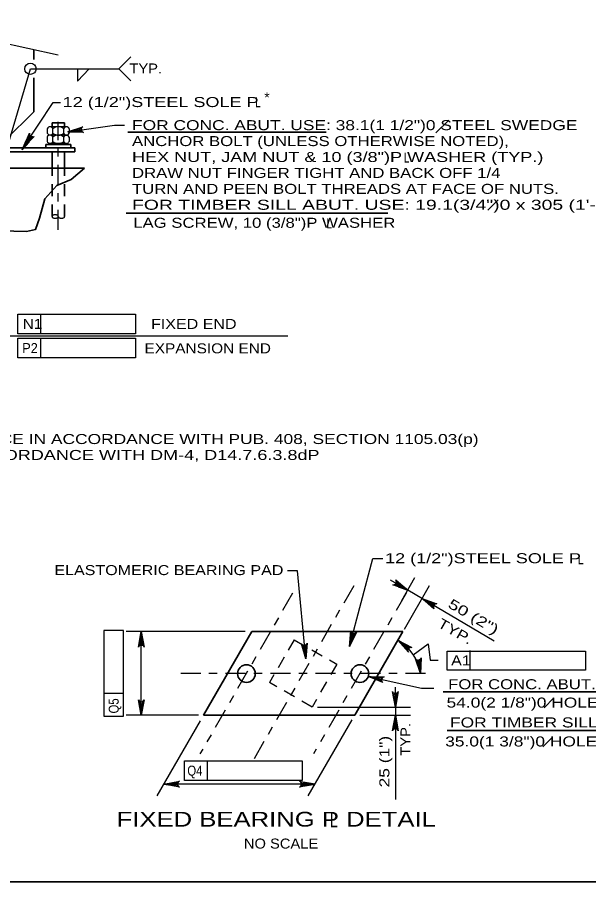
# Model space of a CAD drawing. Extents: x -11 to 79, y -154 to 0.
# Drawn here: x 50.41 to 57.27, y -21.25 to -10.87 of the extents above; entities that cross this region are included whole.
import ezdxf
from ezdxf.enums import TextEntityAlignment as Align

# ---------------------------------------------------------------- set-up
doc = ezdxf.new("R2010")
doc.units = 0
doc.header["$LTSCALE"] = 0.048
doc.linetypes.add('DOT_DASHED', pattern=[7.7, 5, -1.2, 0.3, -1.2])
doc.linetypes.add('MEDIUM_DASHED', pattern=[4.5, 3, -1.5])
for name, color, linetype, lineweight in [('1', 7, 'Continuous', 25), ('3', 7, 'Continuous', 25), ('4', 7, 'Continuous', 25), ('8', 7, 'Continuous', 35)]:
    doc.layers.add(name, color=color, linetype=linetype, lineweight=lineweight)

msp = doc.modelspace()

# ---------------------------------------------------------------- hatches: boundary and pattern name
at = {"layer": '4'}
for points in [[(51.13767, -12.24767), (51.13217, -12.20808), (51.01608, -12.24458)], [(50.51783, -12.34858), (50.55133, -12.37042), (50.469, -12.46)], [(55.00483, -17.67292), (54.98483, -17.70758), (55.09883, -17.75008)], [(55.38342, -17.89092), (55.36342, -17.92558), (55.26942, -17.84833)], [(51.91925, -18.36575), (51.87925, -18.36575), (51.89925, -18.24575)], [(54.452, -18.30983), (54.41333, -18.29967), (54.40217, -18.42075)], [(53.88167, -18.44358), (53.84192, -18.44742), (53.87317, -18.565)], [(54.74717, -18.79092), (54.73858, -18.83), (54.62567, -18.78467)], [(54.97042, -19.0325), (54.93042, -19.0325), (54.95042, -19.1525)], [(51.91925, -19.131), (51.87925, -19.131), (51.89925, -19.251)], [(54.97042, -19.371), (54.93042, -19.371), (54.95042, -19.251)], [(52.29067, -20.05883), (52.29067, -20.09883), (52.17067, -20.07883)], [(53.865, -20.05883), (53.865, -20.09883), (53.985, -20.07883)]]:
    msp.add_hatch(color=256, dxfattribs=at).paths.add_polyline_path(points)

# ---------------------------------------------------------------- linework, layer by layer
at = {"layer": '1', "lineweight": 35}
msp.add_lwpolyline([(35.75, -21.25), (67.25, -21.25), (67.25, -0.75), (35.75, -0.75)], close=True, dxfattribs=at)
at = {"layer": '3', "lineweight": 35}
for p, q in [((50.60742, -11.379), (50.60742, -11.25842)), ((50.60742, -12.006), (50.60742, -11.59783)), ((50.82767, -12.18525), (50.82767, -12.13892)), ((50.97767, -12.13925), (50.82767, -12.13892)), ((50.97767, -12.18558), (50.97767, -12.13925)), ((48.60233, -12.43742), (51.0995, -12.43742)), ((50.75308, -12.39808), (51.05225, -12.39808)), ((50.75308, -12.43742), (50.75308, -12.39808)), ((50.82767, -12.39808), (50.82767, -12.38525)), ((50.97767, -12.39808), (50.97767, -12.38558)), ((51.05225, -12.43742), (51.05225, -12.39808)), ((51.0995, -12.48467), (51.0995, -12.43742)), ((48.60233, -12.48467), (51.0995, -12.48467)), ((50.82767, -12.68158), (50.82767, -12.48467)), ((50.97767, -12.68158), (50.97767, -12.48467)), ((48.33708, -12.68158), (51.21767, -12.68158)), ((53.22625, -18.24575), (52.64742, -19.251)), ((55.04058, -18.24575), (53.22625, -18.24575)), ((55.04058, -18.24575), (54.46167, -19.251)), ((54.46167, -19.251), (52.64742, -19.251))]:
    msp.add_line(p, q, dxfattribs=at)
at = {"layer": '3', "linetype": 'DOT_DASHED'}
for p, q in [((50.90267, -13.42392), (50.90267, -12.1265)), ((54.45025, -17.6955), (53.23408, -19.8075)), ((53.71475, -17.78683), (52.60383, -19.716)), ((55.07767, -17.78683), (53.96675, -19.716))]:
    msp.add_line(p, q, dxfattribs=at)
at = {"layer": '3'}
for p, q in [((50.76925, -12.20833), (50.76917, -12.26192)), ((51.00133, -12.18558), (50.80217, -12.18517)), ((50.83708, -12.26208), (50.83725, -12.20842)), ((50.96833, -12.26233), (50.9685, -12.20875)), ((51.03175, -12.20883), (51.03167, -12.2625)), ((50.76908, -12.30833), (50.76892, -12.36192)), ((51.00108, -12.28558), (50.80192, -12.28517)), ((50.83692, -12.36208), (50.837, -12.3085)), ((50.96817, -12.36233), (50.96825, -12.30875)), ((51.03158, -12.30892), (51.03142, -12.3625)), ((51.00092, -12.38558), (50.80175, -12.38517))]:
    msp.add_line(p, q, dxfattribs=at)
at = {"layer": '3', "linetype": 'MEDIUM_DASHED', "lineweight": 35}
for p, q in [((50.82767, -13.2635), (50.82767, -12.68158)), ((50.97767, -13.2635), (50.97767, -12.68158))]:
    msp.add_line(p, q, dxfattribs=at)
at = {"layer": '3', "linetype": 'MEDIUM_DASHED'}
for p in [(53.7345, -18.34417), (53.9505, -19.1525)]:
    msp.add_line(p, (53.43875, -18.85783), dxfattribs=at)
at = {"layer": '3', "lineweight": 35}
msp.add_lwpolyline([(48.33708, -12.68158), (48.45967, -12.80408), (48.58225, -12.93883), (48.68033, -13.01242), (48.72933, -13.11042), (48.83967, -13.19617), (48.96225, -13.34317), (49.07258, -13.39225), (49.25642, -13.41675), (49.4035, -13.4045), (49.69775, -13.5025), (49.85708, -13.5025), (50.06542, -13.429), (50.519, -13.44125), (50.62933, -13.41675), (50.67833, -13.28192), (50.73958, -13.04917), (50.88667, -12.88983), (51.05833, -12.81633), (51.21767, -12.68158)], dxfattribs=at)
at = {"layer": '3', "linetype": 'MEDIUM_DASHED'}
msp.add_lwpolyline([(53.7345, -18.34417), (54.24625, -18.63892), (53.9505, -19.1525)], dxfattribs=at)
at = {"layer": '3', "lineweight": 35}
for centre in [(53.16211, -18.75154), (54.52504, -18.75154)]:
    msp.add_circle(centre, 0.1063, dxfattribs=at)
at = {"layer": '3'}
for centre, radius, start, end in [((50.80319, -12.2216), 0.03646, 88.05447, 158.59459), ((50.80319, -12.2216), 0.03646, 21.16848, 88.05447), ((50.90264, -12.28975), 0.10439, 50.93154, 128.83154), ((51.00006, -12.21872), 0.03318, 17.33335, 162.42973), ((50.80298, -12.32162), 0.03646, 88.05447, 158.59459), ((50.80313, -12.24873), 0.03646, 201.16848, 271.7086), ((50.80313, -12.24873), 0.03646, 271.7086, 338.59459), ((50.80298, -12.32162), 0.03646, 21.16848, 88.05447), ((50.90244, -12.38977), 0.10439, 50.93154, 128.83154), ((50.90287, -12.18099), 0.10439, 230.93154, 308.83154), ((50.99986, -12.31874), 0.03318, 17.33335, 162.42973), ((50.99999, -12.25243), 0.03318, 197.33335, 342.42973), ((50.80292, -12.34873), 0.03646, 201.16848, 271.7086), ((50.80292, -12.34873), 0.03646, 271.7086, 338.59459), ((50.90266, -12.28099), 0.10439, 230.93154, 308.83154), ((50.99979, -12.35243), 0.03318, 197.33335, 342.42973), ((50.83892, -13.26251), 0.01111, 142.06928, 180.00001), ((50.83892, -13.26251), 0.01111, 180.00001, 217.93074), ((50.85143, -13.27225), 0.02696, 117.99032, 142.06928), ((50.85143, -13.25276), 0.02696, 217.93074, 242.0097), ((50.85975, -13.28791), 0.04469, 102.4157, 117.99032), ((50.85975, -13.2371), 0.04469, 242.0097, 257.58432), ((50.86523, -13.3128), 0.07017, 90.00001, 102.4157), ((50.86523, -13.21222), 0.07017, 257.58432, 270.00001), ((50.86523, -13.3128), 0.07017, 77.58432, 90.00001), ((50.86523, -13.21222), 0.07017, 270.00001, 282.4157), ((50.87071, -13.28791), 0.04469, 62.0097, 77.58432), ((50.87071, -13.2371), 0.04469, 282.4157, 297.99032), ((50.87903, -13.27225), 0.02696, 37.93074, 62.0097), ((50.87903, -13.25276), 0.02696, 297.99032, 322.06928), ((50.89154, -13.26251), 0.01111, 0.00001, 37.93074), ((50.89154, -13.26251), 0.01111, 322.06928, 0.00001), ((50.91375, -13.26329), 0.01111, 179.99999, 217.93072), ((50.92625, -13.25354), 0.02696, 217.93072, 242.00968), ((50.93458, -13.23788), 0.04469, 242.00968, 257.5843), ((50.94005, -13.213), 0.07017, 257.5843, 269.99999), ((50.94005, -13.213), 0.07017, 269.99999, 282.41568), ((50.94553, -13.23788), 0.04469, 282.41568, 297.9903), ((50.95386, -13.25354), 0.02696, 297.9903, 322.06926), ((50.96636, -13.26329), 0.01111, 322.06926, 359.99999), ((50.96636, -13.26329), 0.01111, 359.99999, 1.75704)]:
    msp.add_arc(centre, radius, start, end, dxfattribs=at)
at = {"layer": '4'}
for p, q in [((49.88833, -11.09967), (50.90067, -11.32308)), ((51.63058, -11.48917), (51.77533, -11.34608)), ((50.28742, -12.43742), (50.56783, -11.48917)), ((50.56783, -11.48917), (51.63058, -11.48917)), ((51.13192, -11.63592), (51.27333, -11.48917)), ((51.13192, -11.48917), (51.13192, -11.63592)), ((51.63058, -11.48917), (51.77533, -11.63225)), ((50.48192, -12.43742), (50.839, -11.89292)), ((50.839, -11.89292), (50.92858, -11.89292)), ((51.01558, -12.24458), (51.5775, -12.16575)), ((51.5775, -12.16575), (51.6975, -12.16575)), ((50.41642, -14.43592), (51.8285, -14.43592)), ((50.41642, -14.67208), (50.41642, -14.43592)), ((50.69208, -14.67208), (50.69208, -14.43592)), ((51.8285, -14.43592), (51.8285, -14.67208)), ((49.31692, -14.69658), (53.66067, -14.69658)), ((51.8285, -14.67208), (50.41642, -14.67208)), ((50.41642, -14.72325), (51.8285, -14.72325)), ((50.41642, -14.9595), (50.41642, -14.72325)), ((50.69208, -14.9595), (50.69208, -14.72325)), ((51.8285, -14.72325), (51.8285, -14.9595)), ((51.8285, -14.9595), (50.41642, -14.9595)), ((54.40108, -18.42508), (54.67825, -17.36925)), ((54.67825, -17.36925), (54.79825, -17.36925)), ((55.09808, -17.74975), (54.89083, -17.63033)), ((55.02867, -17.87192), (55.18392, -17.59867)), ((55.06108, -18.21708), (55.35925, -17.69233)), ((55.09958, -17.74717), (56.13467, -18.35608)), ((51.68517, -18.23417), (51.449, -18.23417)), ((51.449, -18.23417), (51.449, -19.264)), ((51.68517, -19.264), (51.68517, -18.23417)), ((53.14833, -18.24575), (51.71925, -18.24575)), ((51.89925, -19.251), (51.89925, -18.24575)), ((55.84667, -18.71092), (55.84667, -18.47467)), ((55.57108, -18.48025), (57.232, -18.48025)), ((55.57108, -18.71092), (55.57108, -18.48025)), ((57.232, -18.48025), (57.232, -18.71092)), ((55.36767, -18.59058), (55.4625, -18.59058)), ((54.62608, -18.78467), (55.26425, -18.92525)), ((57.232, -18.71092), (55.57108, -18.71092)), ((51.68517, -18.98842), (51.449, -18.98842)), ((54.95042, -19.0325), (54.95042, -18.9125)), ((55.26425, -18.92525), (55.41208, -18.92525)), ((54.013, -19.1525), (55.13042, -19.1525)), ((54.95042, -19.1525), (54.95042, -20.26308)), ((51.449, -19.264), (51.68517, -19.264)), ((52.58492, -19.251), (51.71925, -19.251)), ((53.90417, -20.21917), (54.43008, -19.30583)), ((54.52417, -19.251), (55.13042, -19.251)), ((52.08983, -20.21917), (52.60808, -19.31925)), ((52.419, -19.79725), (53.83108, -19.79725)), ((52.419, -20.0335), (52.419, -19.79725)), ((52.69467, -20.0335), (52.69467, -19.79725)), ((53.83108, -19.79725), (53.83108, -20.0335)), ((53.985, -20.07883), (52.17067, -20.07883)), ((53.83108, -20.0335), (52.419, -20.0335))]:
    msp.add_line(p, q, dxfattribs=at)
at = {"layer": '4', "lineweight": 35}
for p, q in [((55.43733, -12.25908), (55.591, -12.10533)), ((51.738, -12.25183), (54.11725, -12.25183)), ((56.06117, -13.18492), (56.18308, -13.06292)), ((51.71658, -13.224), (54.85858, -13.224)), ((55.52542, -18.9705), (57.85183, -18.9705)), ((56.73492, -19.162), (56.8545, -19.04233)), ((55.5735, -19.43433), (57.93492, -19.43433)), ((56.72025, -19.62875), (56.82367, -19.52533))]:
    msp.add_line(p, q, dxfattribs=at)
at = {"layer": '4', "linetype": 'DOT_DASHED'}
msp.add_line((55.312, -18.7515), (52.37233, -18.7515), dxfattribs=at)
at = {"layer": '4'}
for points in [[(51.01558, -12.24458), (51.19533, -12.18408), (51.1825, -12.19592), (51.17692, -12.20933), (51.1765, -12.222), (51.18033, -12.23408), (51.18942, -12.24542), (51.20508, -12.25333), (51.01558, -12.24458), (51.18942, -12.24542), (51.18033, -12.23408), (51.01558, -12.24458), (51.1765, -12.222), (51.17692, -12.20933), (51.01558, -12.24458), (51.1825, -12.19592)], [(50.48192, -12.43742), (50.55492, -12.26233), (50.55533, -12.27983), (50.56175, -12.29292), (50.571, -12.3015), (50.58267, -12.30658), (50.59717, -12.30725), (50.61333, -12.30067), (50.48192, -12.43742), (50.59717, -12.30725), (50.58267, -12.30658), (50.48192, -12.43742), (50.571, -12.3015), (50.56175, -12.29292), (50.48192, -12.43742), (50.55533, -12.27983)], [(53.87408, -18.57517), (53.77342, -17.519), (53.65342, -17.519)], [(55.09808, -17.74975), (54.91908, -17.687), (54.9365, -17.6855), (54.94917, -17.67842), (54.95725, -17.66858), (54.96167, -17.65675), (54.9615, -17.64217), (54.954, -17.62642), (55.09808, -17.74975), (54.9615, -17.64217), (54.96167, -17.65675), (55.09808, -17.74975), (54.95725, -17.66858), (54.94917, -17.67842), (55.09808, -17.74975), (54.9365, -17.6855)], [(55.27083, -17.84792), (55.44925, -17.91233), (55.43183, -17.91358), (55.41908, -17.92058), (55.41092, -17.93033), (55.40642, -17.94217), (55.40642, -17.95667), (55.41375, -17.97258), (55.27083, -17.84792), (55.40642, -17.95667), (55.40642, -17.94217), (55.27083, -17.84792), (55.41092, -17.93033), (55.41908, -17.92058), (55.27083, -17.84792), (55.43183, -17.91358)], [(51.89925, -18.24575), (51.93417, -18.43217), (51.92425, -18.41783), (51.91175, -18.41042), (51.89925, -18.40825), (51.88675, -18.41042), (51.87425, -18.41783), (51.86433, -18.43217), (51.89925, -18.24575), (51.87425, -18.41783), (51.88675, -18.41042), (51.89925, -18.24575), (51.89925, -18.40825), (51.91175, -18.41042), (51.89925, -18.24575), (51.92425, -18.41783)], [(54.40108, -18.42508), (54.41458, -18.23592), (54.42058, -18.25233), (54.43083, -18.26267), (54.44233, -18.26792), (54.455, -18.269), (54.46892, -18.265), (54.48225, -18.25367), (54.40108, -18.42508), (54.46892, -18.265), (54.455, -18.269), (54.40108, -18.42508), (54.44233, -18.26792), (54.43083, -18.26267), (54.40108, -18.42508), (54.42058, -18.25233)], [(54.98, -18.3515), (55.14883, -18.43792), (55.13142, -18.43708), (55.11792, -18.44242), (55.10858, -18.451), (55.10258, -18.46217), (55.10075, -18.47658), (55.10608, -18.49325), (54.98, -18.3515), (55.10075, -18.47658), (55.10258, -18.46217), (54.98, -18.3515), (55.10858, -18.451), (55.11792, -18.44242), (54.98, -18.3515), (55.13142, -18.43708)], [(53.87408, -18.57517), (53.82158, -18.39292), (53.83283, -18.40625), (53.846, -18.41242), (53.85867, -18.41342), (53.87092, -18.41008), (53.88267, -18.4015), (53.89117, -18.38625), (53.87408, -18.57517), (53.88267, -18.4015), (53.87092, -18.41008), (53.87408, -18.57517), (53.85867, -18.41342), (53.846, -18.41242), (53.87408, -18.57517), (53.83283, -18.40625)], [(55.16292, -18.526), (55.34425, -18.39217), (55.36767, -18.59058)], [(55.25375, -18.7515), (55.19083, -18.57258), (55.20292, -18.58525), (55.21633, -18.59067), (55.22908, -18.59092), (55.24108, -18.58683), (55.25233, -18.57767), (55.25992, -18.56192), (55.25375, -18.7515), (55.25233, -18.57767), (55.24108, -18.58683), (55.25375, -18.7515), (55.22908, -18.59092), (55.21633, -18.59067), (55.25375, -18.7515), (55.20292, -18.58525)], [(54.62608, -18.78467), (54.81567, -18.79067), (54.7995, -18.79725), (54.78958, -18.80792), (54.78475, -18.81967), (54.78417, -18.83233), (54.78875, -18.84608), (54.80058, -18.85892), (54.62608, -18.78467), (54.78875, -18.84608), (54.78417, -18.83233), (54.62608, -18.78467), (54.78475, -18.81967), (54.78958, -18.80792), (54.62608, -18.78467), (54.7995, -18.79725)], [(54.95042, -19.1525), (54.9155, -18.96608), (54.92542, -18.98042), (54.93792, -18.98783), (54.95042, -18.99), (54.96292, -18.98783), (54.97542, -18.98042), (54.98533, -18.96608), (54.95042, -19.1525), (54.97542, -18.98042), (54.96292, -18.98783), (54.95042, -19.1525), (54.95042, -18.99), (54.93792, -18.98783), (54.95042, -19.1525), (54.92542, -18.98042)], [(51.89925, -19.251), (51.86433, -19.06458), (51.87425, -19.07892), (51.88675, -19.08633), (51.89925, -19.0885), (51.91175, -19.08633), (51.92425, -19.07892), (51.93417, -19.06458), (51.89925, -19.251), (51.92425, -19.07892), (51.91175, -19.08633), (51.89925, -19.251), (51.89925, -19.0885), (51.88675, -19.08633), (51.89925, -19.251), (51.87425, -19.07892)], [(54.95042, -19.251), (54.98533, -19.43742), (54.97542, -19.42308), (54.96292, -19.41567), (54.95042, -19.4135), (54.93792, -19.41567), (54.92542, -19.42308), (54.9155, -19.43742), (54.95042, -19.251), (54.92542, -19.42308), (54.93792, -19.41567), (54.95042, -19.251), (54.95042, -19.4135), (54.96292, -19.41567), (54.95042, -19.251), (54.97542, -19.42308)], [(52.17067, -20.07883), (52.35708, -20.04392), (52.34275, -20.05383), (52.33533, -20.06633), (52.33317, -20.07883), (52.33533, -20.09133), (52.34275, -20.10383), (52.35708, -20.11375), (52.17067, -20.07883), (52.34275, -20.10383), (52.33533, -20.09133), (52.17067, -20.07883), (52.33317, -20.07883), (52.33533, -20.06633), (52.17067, -20.07883), (52.34275, -20.05383)], [(53.985, -20.07883), (53.79858, -20.11375), (53.81292, -20.10383), (53.82033, -20.09133), (53.8225, -20.07883), (53.82033, -20.06633), (53.81292, -20.05383), (53.79858, -20.04392), (53.985, -20.07883), (53.81292, -20.05383), (53.82033, -20.06633), (53.985, -20.07883), (53.8225, -20.07883), (53.82033, -20.09133), (53.985, -20.07883), (53.81292, -20.10383)]]:
    msp.add_lwpolyline(points, dxfattribs=at)
for points in [[(51.13767, -12.24767), (51.13217, -12.20808), (51.01608, -12.24458)], [(50.51783, -12.34858), (50.55133, -12.37042), (50.469, -12.46)], [(55.00483, -17.67292), (54.98483, -17.70758), (55.09883, -17.75008)], [(55.38342, -17.89092), (55.36342, -17.92558), (55.26942, -17.84833)], [(51.91925, -18.36575), (51.87925, -18.36575), (51.89925, -18.24575)], [(54.452, -18.30983), (54.41333, -18.29967), (54.40217, -18.42075)], [(53.88167, -18.44358), (53.84192, -18.44742), (53.87317, -18.565)], [(54.74717, -18.79092), (54.73858, -18.83), (54.62567, -18.78467)], [(54.97042, -19.0325), (54.93042, -19.0325), (54.95042, -19.1525)], [(51.91925, -19.131), (51.87925, -19.131), (51.89925, -19.251)], [(54.97042, -19.371), (54.93042, -19.371), (54.95042, -19.251)], [(52.29067, -20.05883), (52.29067, -20.09883), (52.17067, -20.07883)], [(53.865, -20.05883), (53.865, -20.09883), (53.985, -20.07883)]]:
    msp.add_lwpolyline(points, close=True, dxfattribs=at)
msp.add_circle((50.56784, -11.48916), 0.06746, dxfattribs=at)
for centre, radius, start, end in [((50.91375, -13.26251), 0.01111, 180.00001, 182.00778), ((54.7003, -18.83655), 0.5599, 8.74017, 60.06424)]:
    msp.add_arc(centre, radius, start, end, dxfattribs=at)
at = {"layer": '8'}
msp.add_line((50.26967, -12.34375), (50.60742, -12.006), dxfattribs=at)

# ---------------------------------------------------------------- texts
at = {"layer": '4'}
for s, width, p in [('TYP.', 1.1, (51.7565, -11.54517)), ('12 (1/2")STEEL SOLE P', 1.35, (50.955, -11.94833)), ('*', 1.05, (53.37567, -11.89225)), ('FOR CONC. ABUT. USE: 38.1(1 1/2")0 STEEL SWEDGE', 1.3, (51.7875, -12.22575)), ('ANCHOR BOLT (UNLESS OTHERWISE NOTED), ', 1.25, (51.7875, -12.417)), ('HEX NUT, JAM NUT & 10 (3/8")P WASHER (TYP.)', 1.35, (51.7875, -12.60817)), ('L', 0.75, (55.05192, -12.61483)), ('DRAW NUT FINGER TIGHT AND BACK OFF 1/4', 1.25, (51.7875, -12.79942)), ('TURN AND PEEN BOLT THREADS AT FACE OF NUTS.', 1.25, (51.7875, -12.99067)), ('FOR TIMBER SILL ABUT. USE: 19.1(3/4")0 x 305 (1\'-0") LONG ', 1.45, (51.7875, -13.18192)), ('LAG SCREW, 10 (3/8")P WASHER', 1.25, (51.8025, -13.39808)), ('L', 0.75, (54.12292, -13.40508)), ('(a) PROVIDE FLATNESS TOLERANCE IN ACCORDANCE WITH PUB. 408, SECTION 1105.03(p)', 1.3, (46.76833, -15.99458)), ('(b) PROVIDE SOLE PLATE IN ACCORDANCE WITH DM-4, D14.7.6.3.8dP', 1.35, (46.76833, -16.18583)), ('12 (1/2")STEEL SOLE P', 1.35, (54.826, -17.42558)), ('L', 0.75, (57.14267, -17.43725)), ('ELASTOMERIC BEARING PAD', 1.2, (50.85567, -17.5685)), ('FOR CONC. ABUT. USE:', 1.25, (55.58375, -18.93842)), ('54.0(2 1/8")0 HOLE (TYP.)', 1.3, (55.56483, -19.159)), ('FOR TIMBER SILL USE:', 1.3, (55.60592, -19.39758)), ('35.0(1 3/8")0 HOLE (TYP.)', 1.3, (55.54808, -19.62592)), ('NO SCALE', 1.1, (53.13108, -20.852))]:
    msp.add_text(s, height=0.12, dxfattribs=dict(at, width=width)).set_placement(p)
at = {"layer": '4', "width": 0.75}
msp.add_text('L', height=0.12, dxfattribs=at).set_placement((53.333, -11.95017), align=Align.RIGHT)
at = {"layer": '4'}
for s, height, width, p in [('N1', 0.12, 1.15, (50.59262, -14.61208)), ('FIXED END', 0.12, 1.2, (52.52954, -14.61267)), ('P2', 0.12, 0.95, (50.56296, -14.90225)), ('EXPANSION END', 0.12, 1.15, (52.69692, -14.90567)), ('A1', 0.12, 1.2, (55.73721, -18.65358)), ('Q4', 0.12, 0.85, (52.54271, -19.97625)), ('FIXED BEARING P DETAIL', 0.1772, 1.3, (53.51971, -20.58825)), ('L', 0.1772, 0.75, (54.20992, -20.59567))]:
    msp.add_text(s, height=height, dxfattribs=dict(at, width=width)).set_placement(p, align=Align.CENTER)
for s, rotation, width, p in [('50 (2")', 329.53, 1.4, (55.85816, -18.11806)), ('TYP.', 330.064, 1.25, (55.64027, -18.29567)), ('Q5', 90, 0.85, (51.628, -19.13904)), ('TYP.', 90, 1.1, (55.13133, -19.54038)), ('25 (1")', 90, 1.3, (54.87842, -19.80813))]:
    msp.add_text(s, height=0.12, rotation=rotation, dxfattribs=dict(at, width=width)).set_placement(p, align=Align.CENTER)

doc.saveas('drawing.dxf')
